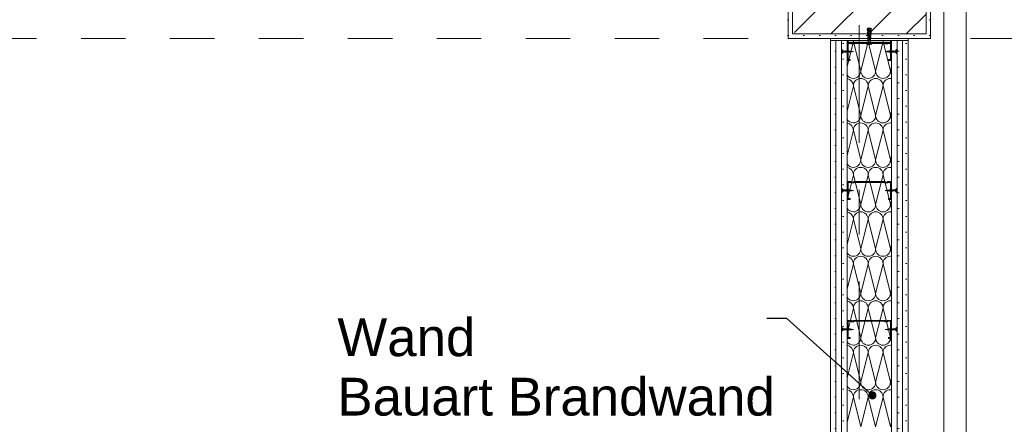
# Model space of a CAD drawing. Header units: metres. Extents: x -3.6 to 84.5, y -11 to 16.8.
# Tile 545 of 656: x 49 to 51.3, y 7.2 to 8.1. Entities that reach past the tile are written whole.
import ezdxf

# ---------------------------------------------------------------- set-up
doc = ezdxf.new("R2010")
doc.units = ezdxf.units.M
doc.header["$MEASUREMENT"] = 0
for name, pattern in [('Strichlinie doppelt', [0.546806, 0.264583, -0.105833, 0.070556, -0.105833]), ('Untersicht', [0.1, 0.075, -0.025]), ('Wipeout_Contour', [1, 0, -1])]:
    doc.linetypes.add(name, pattern=pattern)
for name, color, linetype in [('152 - Bemaßung_ Beschriftung.Ausbau', 7, 'Continuous'), ('301 - Elemente.Linie', 7, 'Continuous'), ('302 - Elemente.Schraffur', 7, 'Continuous'), ('451 - Universal.Achsen Raster', 7, 'Continuous'), ('605 - Struktur.Wand Innen', 7, 'Continuous'), ('607 - Struktur.Stütze', 7, 'Continuous'), ('608 - Struktur.Träger', 7, 'Continuous'), ('650 - Abdeckung.Fußboden Aufbau', 7, 'Continuous')]:
    doc.layers.add(name, color=color, linetype=linetype)
doc.styles.add('ERSTELLTER_STIL_2', font='txt')
doc.dimstyles.new('ERSTELLTER_STIL__1', dxfattribs={"dimtxt": 0.1, "dimasz": 0.0532, "dimexe": 0.18, "dimexo": 0.0625, "dimgap": 0, "dimtad": 1, "dimzin": 0, "dimdsep": 46, "dimtxsty": 'ERSTELLTER_STIL_2', "dimblk": 'ARROWHEAD_2', "dimblk1": 'ARROWHEAD_2', "dimblk2": 'ARROWHEAD_2', "dimcen": 0.09, "dimse1": 1, "dimse2": 1, "dimclrd": 7, "dimclre": 7, "dimclrt": 7, "dimazin": 0, "dimtfac": 1, "dimtdec": 4, "dimtmove": 0, "dimatfit": 3, "dimfxl": 1, "dimtolj": 1, "dimtzin": 0, "dimarcsym": 0})
doc.dimstyles.new('ERSTELLTER_STIL__3', dxfattribs={"dimtxt": 0.1, "dimasz": 0.0532, "dimexe": 0.18, "dimexo": 0.0625, "dimgap": 0, "dimtad": 1, "dimtih": 1, "dimtoh": 1, "dimzin": 0, "dimdsep": 46, "dimtxsty": 'ERSTELLTER_STIL_2', "dimblk": 'ARROWHEAD_2', "dimblk1": 'ARROWHEAD_2', "dimblk2": 'ARROWHEAD_2', "dimcen": 0.09, "dimse1": 1, "dimse2": 1, "dimclrd": 7, "dimclre": 7, "dimclrt": 7, "dimazin": 0, "dimtfac": 1, "dimtdec": 4, "dimtmove": 0, "dimatfit": 3, "dimfxl": 1, "dimtolj": 1, "dimtzin": 0, "dimarcsym": 0})
doc.dimstyles.new('ERSTELLTER_STIL__7', dxfattribs={"dimtxt": 0.18, "dimasz": 0.03648, "dimexe": 0.18, "dimexo": 0.0625, "dimgap": 0, "dimtad": 0, "dimtih": 1, "dimtoh": 1, "dimdec": 4, "dimzin": 0, "dimdsep": 46, "dimcen": 0.09, "dimadec": 0, "dimazin": 0, "dimtfac": 1, "dimtdec": 4, "dimtmove": 0, "dimatfit": 3, "dimldrblk": 'ARROWHEAD_11', "dimfxl": 1, "dimtolj": 1, "dimtzin": 0, "dimarcsym": 0})
pattern_1 = [(45, (0, 0), (-0.01767767, 0.01767767), [0, -0.025])]

# ---------------------------------------------------------------- blocks, each defined once
blk = doc.blocks.new('*X19')
at = {"layer": '605 - Struktur.Wand Innen', "color": 7, "linetype": 'Continuous', "lineweight": 5}
for p, q in [((50.9025, 8.0266), (50.9167, 8.0833)), ((50.9333, 8.0167), (50.9167, 8.0833)), ((50.9333, 8.0167), (50.95, 8.0833)), ((50.9667, 8.0167), (50.95, 8.0833)), ((50.9667, 8.0167), (50.9833, 8.0833)), ((51, 8.0167), (50.9833, 8.0833)), ((51, 8.0167), (51.0025, 8.0266)), ((50.9025, 7.9266), (50.9167, 7.9833)), ((50.9333, 7.9167), (50.9167, 7.9833)), ((50.9333, 7.9167), (50.95, 7.9833)), ((50.9667, 7.9167), (50.95, 7.9833)), ((50.9667, 7.9167), (50.9833, 7.9833)), ((51, 7.9167), (50.9833, 7.9833)), ((51, 7.9167), (51.0025, 7.9266)), ((50.9025, 7.8266), (50.9167, 7.8833)), ((50.9333, 7.8167), (50.9167, 7.8833)), ((50.9333, 7.8167), (50.95, 7.8833)), ((50.9667, 7.8167), (50.95, 7.8833)), ((50.9667, 7.8167), (50.9833, 7.8833)), ((51, 7.8167), (50.9833, 7.8833)), ((51, 7.8167), (51.0025, 7.8266)), ((50.9025, 7.7266), (50.9167, 7.7833)), ((50.9333, 7.7167), (50.9167, 7.7833)), ((50.9333, 7.7167), (50.95, 7.7833)), ((50.9667, 7.7167), (50.95, 7.7833)), ((50.9667, 7.7167), (50.9833, 7.7833)), ((51, 7.7167), (50.9833, 7.7833)), ((51, 7.7167), (51.0025, 7.7266)), ((50.9025, 7.6266), (50.9167, 7.6833)), ((50.9333, 7.6167), (50.9167, 7.6833)), ((50.9333, 7.6167), (50.95, 7.6833)), ((50.9667, 7.6167), (50.95, 7.6833)), ((50.9667, 7.6167), (50.9833, 7.6833)), ((51, 7.6167), (50.9833, 7.6833)), ((51, 7.6167), (51.0025, 7.6266)), ((50.9025, 7.5266), (50.9167, 7.5833)), ((50.9333, 7.5167), (50.9167, 7.5833)), ((50.9333, 7.5167), (50.95, 7.5833)), ((50.9667, 7.5167), (50.95, 7.5833)), ((50.9667, 7.5167), (50.9833, 7.5833)), ((51, 7.5167), (50.9833, 7.5833)), ((51, 7.5167), (51.0025, 7.5266)), ((50.9025, 7.4266), (50.9167, 7.4833)), ((50.9333, 7.4167), (50.9167, 7.4833)), ((50.9333, 7.4167), (50.95, 7.4833)), ((50.9667, 7.4167), (50.95, 7.4833)), ((50.9667, 7.4167), (50.9833, 7.4833)), ((51, 7.4167), (50.9833, 7.4833)), ((51, 7.4167), (51.0025, 7.4266)), ((50.9025, 7.3266), (50.9167, 7.3833)), ((50.9333, 7.3167), (50.9167, 7.3833)), ((50.9333, 7.3167), (50.95, 7.3833)), ((50.9667, 7.3167), (50.95, 7.3833)), ((50.9667, 7.3167), (50.9833, 7.3833)), ((51, 7.3167), (50.9833, 7.3833)), ((51, 7.3167), (51.0025, 7.3266)), ((50.9025, 7.2266), (50.9167, 7.2833)), ((50.9333, 7.2167), (50.9167, 7.2833)), ((50.9333, 7.2167), (50.95, 7.2833)), ((50.9667, 7.2167), (50.95, 7.2833)), ((50.9667, 7.2167), (50.9833, 7.2833)), ((51, 7.2167), (50.9833, 7.2833)), ((51, 7.2167), (51.0025, 7.2266))]:
    blk.add_line(p, q, dxfattribs=at)
for centre, start, end in [((50.9, 8.0833), 0, 7.4702), ((50.9333, 8.0833), 172.5298, 180), ((50.9333, 8.0833), 0, 7.4702), ((50.9667, 8.0833), 172.5298, 180), ((50.9667, 8.0833), 0, 7.4702), ((51, 8.0833), 172.5298, 180), ((50.9167, 8.0167), 270, 0), ((50.95, 8.0167), 180, 270), ((50.95, 8.0167), 270, 0), ((50.9833, 8.0167), 180, 270), ((50.9833, 8.0167), 270, 0), ((51.0167, 8.0167), 180, 211.7164), ((50.9167, 8.0167), 211.7164, 270), ((50.9, 7.9833), 0, 81.4113), ((50.9333, 7.9833), 90, 180), ((50.9333, 7.9833), 0, 90), ((50.9667, 7.9833), 90, 180), ((50.9667, 7.9833), 0, 90), ((51, 7.9833), 90, 180), ((51, 7.9833), 81.4113, 90), ((50.9167, 7.9167), 211.7164, 270), ((50.9167, 7.9167), 270, 0), ((50.95, 7.9167), 180, 270), ((50.95, 7.9167), 270, 0), ((50.9833, 7.9167), 180, 270), ((50.9833, 7.9167), 270, 0), ((51.0167, 7.9167), 180, 211.7164), ((50.9, 7.8833), 0, 81.4113), ((50.9333, 7.8833), 90, 180), ((50.9333, 7.8833), 0, 90), ((50.9667, 7.8833), 90, 180), ((50.9667, 7.8833), 0, 90), ((51, 7.8833), 90, 180), ((51, 7.8833), 81.4113, 90), ((50.9167, 7.8167), 270, 0), ((50.95, 7.8167), 180, 270), ((50.95, 7.8167), 270, 0), ((50.9833, 7.8167), 180, 270), ((50.9833, 7.8167), 270, 0), ((51.0167, 7.8167), 180, 211.7164), ((50.9167, 7.8167), 211.7164, 270), ((50.9, 7.7833), 0, 81.4113), ((50.9333, 7.7833), 90, 180), ((50.9333, 7.7833), 0, 90), ((50.9667, 7.7833), 90, 180), ((50.9667, 7.7833), 0, 90), ((51, 7.7833), 90, 180), ((51, 7.7833), 81.4113, 90), ((50.9167, 7.7167), 211.7164, 270), ((50.9167, 7.7167), 270, 0), ((50.95, 7.7167), 180, 270), ((50.95, 7.7167), 270, 0), ((50.9833, 7.7167), 180, 270), ((50.9833, 7.7167), 270, 0), ((51.0167, 7.7167), 180, 211.7164), ((50.9, 7.6833), 0, 81.4113), ((50.9333, 7.6833), 90, 180), ((50.9333, 7.6833), 0, 90), ((50.9667, 7.6833), 90, 180), ((50.9667, 7.6833), 0, 90), ((51, 7.6833), 90, 180), ((51, 7.6833), 81.4113, 90), ((50.9167, 7.6167), 270, 0), ((50.95, 7.6167), 180, 270), ((50.95, 7.6167), 270, 0), ((50.9833, 7.6167), 180, 270), ((50.9833, 7.6167), 270, 0), ((51.0167, 7.6167), 180, 211.7164), ((50.9167, 7.6167), 211.7164, 270), ((50.9, 7.5833), 0, 81.4113), ((50.9333, 7.5833), 90, 180), ((50.9333, 7.5833), 0, 90), ((50.9667, 7.5833), 90, 180), ((50.9667, 7.5833), 0, 90), ((51, 7.5833), 90, 180), ((51, 7.5833), 81.4113, 90), ((50.9167, 7.5167), 211.7164, 270), ((50.9167, 7.5167), 270, 0), ((50.95, 7.5167), 180, 270), ((50.95, 7.5167), 270, 0), ((50.9833, 7.5167), 180, 270), ((50.9833, 7.5167), 270, 0), ((51.0167, 7.5167), 180, 211.7164), ((50.9, 7.4833), 0, 81.4113), ((50.9333, 7.4833), 90, 180), ((50.9333, 7.4833), 0, 90), ((50.9667, 7.4833), 90, 180), ((50.9667, 7.4833), 0, 90), ((51, 7.4833), 90, 180), ((51, 7.4833), 81.4113, 90), ((50.9167, 7.4167), 211.7164, 270), ((50.9, 7.3833), 0, 81.4113), ((50.9167, 7.4167), 270, 0), ((50.9333, 7.3833), 90, 180), ((50.95, 7.4167), 180, 270), ((50.9333, 7.3833), 0, 90), ((50.95, 7.4167), 270, 0), ((50.9667, 7.3833), 90, 180), ((50.9833, 7.4167), 180, 270), ((50.9667, 7.3833), 0, 90), ((50.9833, 7.4167), 270, 0), ((51, 7.3833), 90, 180), ((51.0167, 7.4167), 180, 211.7164), ((51, 7.3833), 81.4113, 90), ((50.9167, 7.3167), 211.7164, 270), ((50.9167, 7.3167), 270, 0), ((50.95, 7.3167), 180, 270), ((50.95, 7.3167), 270, 0), ((50.9833, 7.3167), 180, 270), ((50.9833, 7.3167), 270, 0), ((51.0167, 7.3167), 180, 211.7164), ((50.9, 7.2833), 0, 81.4113), ((50.9333, 7.2833), 90, 180), ((50.9333, 7.2833), 0, 90), ((50.9667, 7.2833), 90, 180), ((50.9667, 7.2833), 0, 90), ((51, 7.2833), 90, 180), ((51, 7.2833), 81.4113, 90)]:
    blk.add_arc(centre, 0.0167, start, end, dxfattribs=at)
blk = doc.blocks.new('ARROWHEAD_11')
at = {"color": 0, "linetype": 'Continuous', "lineweight": 0}
blk.add_line((0, 0), (-1, 0), dxfattribs=at)
at = {"color": 0, "linetype": 'Continuous', "lineweight": 0, "const_width": 0.25, "flags": 128}
blk.add_lwpolyline([(-0.125, 0, 1), (0.125, 0, 1)], format="xyb", close=True, dxfattribs=at)
blk = doc.blocks.new('*D305')
at = {"layer": '152 - Bemaßung_ Beschriftung.Ausbau', "color": 7, "linetype": 'Continuous', "lineweight": 5}
for p, q in [((63.4, 13.7152), (63.47, 13.6748)), ((63.435, 7.935), (63.435, 13.695))]:
    blk.add_line(p, q, dxfattribs=at)
blk = doc.blocks.new('ARROWHEAD_2')
at = {"color": 0, "linetype": 'Continuous', "lineweight": 0}
for p, q in [((-0.378, -0.655), (0.378, 0.655)), ((0, 0), (-1, 0))]:
    blk.add_line(p, q, dxfattribs=at)
blk = doc.blocks.new('*D306')
at = {"layer": '152 - Bemaßung_ Beschriftung.Ausbau', "color": 7, "linetype": 'Continuous', "lineweight": 5}
for p, q in [((63.47, 13.8248), (63.4, 13.8652)), ((63.435, 13.845), (63.435, 13.8792)), ((63.4875, 13.845), (63.3825, 13.845)), ((63.435, 13.695), (63.435, 13.845)), ((63.4, 13.7152), (63.47, 13.6748)), ((63.4875, 13.695), (63.3825, 13.695)), ((63.435, 7.935), (63.435, 13.695))]:
    blk.add_line(p, q, dxfattribs=at)
blk = doc.blocks.new('*D597')
at = {"layer": '152 - Bemaßung_ Beschriftung.Ausbau', "color": 7, "linetype": 'Continuous', "lineweight": 5}
for p, q in [((48.99, 6.9804), (48.99, 7.0854)), ((50.865, 6.9804), (50.865, 7.0854)), ((49.0102, 7.0679), (48.9698, 6.9979)), ((50.8448, 6.9979), (50.8852, 7.0679)), ((48.99, 7.0329), (50.865, 7.0329)), ((50.865, 7.0329), (50.8992, 7.0329))]:
    blk.add_line(p, q, dxfattribs=at)
at = {"layer": '152 - Bemaßung_ Beschriftung.Ausbau', "color": 7, "lineweight": 5, "char_height": 0.1, "attachment_point": 7, "style": 'ERSTELLTER_STIL_2'}
for s, insert in [('\\A1;{\\pql;\\fArial|b0|i0|c0|p38;1,87\\fArial|b0|i0|c0|p38;\\A1{\\H.66x;\\S5^  ;}}', (49.7694, 7.0335)), ('\\A1;{\\pql;\\fArial|b0|i0|c0|p38;2,21}', (49.7945, 6.9129))]:
    blk.add_mtext(s, dxfattribs=dict(at, insert=insert))

msp = doc.modelspace()

# ---------------------------------------------------------------- texts
at = {"layer": '152 - Bemaßung_ Beschriftung.Ausbau', "color": 7, "linetype": 'Continuous', "lineweight": 9, "insert": (49.7564, 7.4604), "char_height": 0.085, "attachment_point": 1, "line_spacing_factor": 0.942728, "style": 'ERSTELLTER_STIL_2'}
msp.add_mtext('\\A1;{\\pql;\\fArial|b0|i0|c0|p38;Wand\\P\\pql;\\fArial|b0|i0|c0|p38;Bauart Brandwand}', dxfattribs=at)

# ---------------------------------------------------------------- wipeouts: each hides what was drawn before it
at = {"color": 254, "linetype": 'Wipeout_Contour', "lineweight": 0, "ltscale": 412.985686}
msp.add_wipeout([(50.785, 5.8275), (50.785, 5.505), (51.17, 5.505), (51.17, 13.445), (51.12, 13.445), (51.12, 5.555), (50.835, 5.555), (50.835, 5.8275)], dxfattribs=at).dxf.layer = '302 - Elemente.Schraffur'

# ---------------------------------------------------------------- next in the draw order: hatches: boundary and pattern name
at = {"layer": '607 - Struktur.Stütze', "linetype": 'Continuous', "lineweight": 0, "true_color": 0x000000}
h = msp.add_hatch(dxfattribs=at)
h.set_pattern_fill('Gips_0001', color=18, style=0, pattern_type=2)
h.set_pattern_definition(pattern_1)
h.paths.add_polyline_path([(50.77, 8.09), (51.09, 8.09), (51.09, 8.51), (50.99, 8.51), (50.99, 8.5), (51.08, 8.5), (51.08, 8.1), (50.78, 8.1), (50.78, 8.5), (50.84, 8.5), (50.84, 8.51), (50.77, 8.51)])
h = msp.add_hatch(dxfattribs=at)
h.set_pattern_fill('Beton__Stahlbeton_0001', color=18, style=0, pattern_type=2)
h.set_pattern_definition([(45, (0, 0), (-0.0848528, 0.0848528), []), (45, (-0.04243, 0.04243), (-0.0848528, 0.0848528), [0.09, -0.03])])
h.paths.add_polyline_path([(50.78, 8.1), (51.08, 8.1), (51.08, 8.5), (50.78, 8.5)])

# ---------------------------------------------------------------- next in the draw order: linework, layer by layer
at = {"layer": '301 - Elemente.Linie', "color": 7, "linetype": 'Continuous', "lineweight": 9}
for p, q in [((50.9543, 8.1076), (50.9506, 8.1089)), ((50.9543, 8.1058), (50.9506, 8.1071)), ((50.9543, 8.1039), (50.9506, 8.1052)), ((50.9543, 8.1021), (50.9506, 8.1034)), ((50.9542, 8.1002), (50.9507, 8.1015)), ((50.9541, 8.0984), (50.9508, 8.0996)), ((50.954, 8.0966), (50.9509, 8.0977))]:
    msp.add_line(p, q, dxfattribs=at)
at = {"layer": '302 - Elemente.Schraffur', "color": 7, "linetype": 'Continuous', "lineweight": 18}
msp.add_lwpolyline([(50.785, 5.8275), (50.835, 5.8275), (50.835, 5.555), (51.12, 5.555), (51.12, 13.445), (51.17, 13.445), (51.17, 5.505), (50.785, 5.505)], close=True, dxfattribs=at)
at = {"layer": '607 - Struktur.Stütze', "color": 7, "linetype": 'Continuous', "lineweight": 5, "flags": 128}
msp.add_lwpolyline([(50.84, 8.51), (50.77, 8.51), (50.77, 8.09), (51.09, 8.09), (51.09, 8.51), (50.99, 8.51)], dxfattribs=at)
at = {"layer": '607 - Struktur.Stütze', "color": 7, "linetype": 'Continuous', "lineweight": 13, "flags": 128}
msp.add_lwpolyline([(50.78, 8.1), (51.08, 8.1), (51.08, 8.5), (50.78, 8.5)], close=True, dxfattribs=at)
at = {"layer": '650 - Abdeckung.Fußboden Aufbau', "color": 7, "linetype": 'Continuous', "lineweight": 13, "flags": 128}
for points in [[(54.37, 13.445), (51.09, 13.445), (51.09, 12.99), (50.99, 12.99), (50.99, 8.51), (51.09, 8.51), (51.09, 8.09), (51.04, 8.09), (51.04, 5.5675), (50.865, 5.5675), (50.865, 5.925)], [(54.37, 13.445), (51.09, 13.445), (51.09, 12.99), (50.99, 12.99), (50.99, 8.51), (51.09, 8.51), (51.09, 8.09), (51.04, 8.09), (51.04, 5.5675), (50.865, 5.5675), (50.865, 5.925)], [(54.37, 13.445), (51.09, 13.445), (51.09, 12.99), (50.99, 12.99), (50.99, 8.51), (51.09, 8.51), (51.09, 8.09), (51.04, 8.09), (51.04, 5.5675), (50.865, 5.5675), (50.865, 5.925)], [(50.865, 5.925), (50.865, 8.09), (50.77, 8.09), (50.77, 8.51), (50.83, 8.51), (50.83, 8.585), (49.03, 8.585), (49.03, 8.725), (47.41, 8.725), (47.41, 8.51), (47.49, 8.51), (47.49, 8.09), (47.17, 8.09), (47.17, 8.105), (45.97, 8.105), (45.97, 8.24)]]:
    msp.add_lwpolyline(points, dxfattribs=at)

# ---------------------------------------------------------------- next in the draw order: wipeouts: each hides what was drawn before it
at = {"color": 254, "linetype": 'Wipeout_Contour', "lineweight": 0, "ltscale": 205.381078}
msp.add_wipeout([(50.865, 8.0855), (50.865, 5.605), (50.8775, 5.605), (50.8775, 8.0855)], dxfattribs=at).dxf.layer = '605 - Struktur.Wand Innen'

# ---------------------------------------------------------------- next in the draw order: hatches: boundary and pattern name
at = {"layer": '605 - Struktur.Wand Innen', "linetype": 'Continuous', "lineweight": 5}
h = msp.add_hatch(dxfattribs=at)
h.set_pattern_fill('Gips_0001', style=0, pattern_type=2)
h.set_pattern_definition(pattern_1)
h.paths.add_polyline_path([(50.865, 8.0855), (50.865, 5.605), (50.8775, 5.605), (50.8775, 8.0855)])

# ---------------------------------------------------------------- next in the draw order: linework, layer by layer
at = {"layer": '605 - Struktur.Wand Innen', "color": 7, "linetype": 'Continuous', "lineweight": 13}
msp.add_lwpolyline([(50.865, 8.0855), (50.865, 5.605)], dxfattribs=at)

# ---------------------------------------------------------------- next in the draw order: wipeouts: each hides what was drawn before it
at = {"color": 254, "linetype": 'Wipeout_Contour', "lineweight": 0, "ltscale": 205.430619}
msp.add_wipeout([(50.8775, 8.0855), (50.8775, 5.605), (50.89, 5.605), (50.89, 8.0855)], dxfattribs=at).dxf.layer = '605 - Struktur.Wand Innen'

# ---------------------------------------------------------------- next in the draw order: hatches: boundary and pattern name
at = {"layer": '605 - Struktur.Wand Innen', "linetype": 'Continuous', "lineweight": 5}
h = msp.add_hatch(dxfattribs=at)
h.set_pattern_fill('Gips_0001', style=0, pattern_type=2)
h.set_pattern_definition(pattern_1)
h.paths.add_polyline_path([(50.8775, 8.0855), (50.8775, 5.605), (50.89, 5.605), (50.89, 8.0855)])

# ---------------------------------------------------------------- next in the draw order: linework, layer by layer
at = {"layer": '605 - Struktur.Wand Innen', "color": 7, "linetype": 'Continuous', "lineweight": 9}
msp.add_line((50.8775, 8.0855), (50.8775, 5.605), dxfattribs=at)

# ---------------------------------------------------------------- next in the draw order: wipeouts: each hides what was drawn before it
at = {"color": 254, "linetype": 'Wipeout_Contour', "lineweight": 0, "ltscale": 205.48016}
msp.add_wipeout([(50.89, 8.0855), (50.89, 5.605), (50.9025, 5.605), (50.9025, 8.0855)], dxfattribs=at).dxf.layer = '605 - Struktur.Wand Innen'

# ---------------------------------------------------------------- next in the draw order: hatches: boundary and pattern name
at = {"layer": '605 - Struktur.Wand Innen', "linetype": 'Continuous', "lineweight": 5}
h = msp.add_hatch(dxfattribs=at)
h.set_pattern_fill('Gips_0001', style=0, pattern_type=2)
h.set_pattern_definition(pattern_1)
h.paths.add_polyline_path([(50.89, 8.0855), (50.89, 5.605), (50.9025, 5.605), (50.9025, 8.0855)])

# ---------------------------------------------------------------- next in the draw order: linework, layer by layer
at = {"layer": '301 - Elemente.Linie', "color": 7, "linetype": 'Continuous', "lineweight": 9}
for p, q in [((50.891, 8.0563), (50.891, 8.0648)), ((50.891, 7.7438), (50.891, 7.7523)), ((50.891, 7.4313), (50.891, 7.4398))]:
    msp.add_line(p, q, dxfattribs=at)
at = {"layer": '605 - Struktur.Wand Innen', "color": 7, "linetype": 'Continuous', "lineweight": 9}
msp.add_line((50.89, 8.0855), (50.89, 5.605), dxfattribs=at)

# ---------------------------------------------------------------- next in the draw order: wipeouts: each hides what was drawn before it
at = {"color": 254, "linetype": 'Wipeout_Contour', "lineweight": 0, "ltscale": 205.702874}
msp.add_wipeout([(50.9025, 8.0855), (50.9025, 5.605), (51.0025, 5.605), (51.0025, 8.0855)], dxfattribs=at).dxf.layer = '605 - Struktur.Wand Innen'

# ---------------------------------------------------------------- next in the draw order: hatches: boundary and pattern name
at = {"layer": '301 - Elemente.Linie', "linetype": 'Continuous', "lineweight": 5}
for points in [[(50.9497, 8.0793, -0.339909), (50.9465, 8.0768), (50.9487, 8.0768, 0.133333), (50.9562, 8.0768), (50.9585, 8.0768, -0.339907), (50.9552, 8.0793), (50.9555, 8.0877), (50.9547, 8.0903), (50.9557, 8.0902), (50.9559, 8.0932), (50.9551, 8.0958), (50.9561, 8.0957), (50.9563, 8.0987), (50.9555, 8.1013), (50.9565, 8.1012), (50.9567, 8.1042), (50.9558, 8.1068), (50.9568, 8.1067), (50.957, 8.1092), (50.9565, 8.1127), (50.9551, 8.1128), (50.9531, 8.0838), (50.9519, 8.0838), (50.9499, 8.1128), (50.9485, 8.1127), (50.948, 8.1092), (50.9481, 8.1067), (50.9491, 8.1068), (50.9483, 8.1042), (50.9485, 8.1012), (50.9495, 8.1013), (50.9487, 8.0987), (50.9489, 8.0957), (50.9499, 8.0958), (50.9491, 8.0932), (50.9493, 8.0902), (50.9503, 8.0903), (50.9495, 8.0877)], [(50.9531, 8.0838), (50.9541, 8.0988), (50.9541, 8.1088), (50.9525, 8.1143), (50.9508, 8.1088), (50.9508, 8.0988), (50.9519, 8.0838)]]:
    msp.add_hatch(color=255, dxfattribs=at).paths.add_polyline_path(points)
at = {"layer": '301 - Elemente.Linie', "linetype": 'Continuous', "lineweight": 0, "true_color": 0xbfbfbf}
for points in [[(50.89, 8.0648), (50.89, 8.0563), (50.891, 8.0563, -0.304191), (50.8955, 8.0594), (50.9081, 8.0594), (50.9172, 8.0605), (50.9081, 8.0616), (50.8955, 8.0616, -0.304192), (50.891, 8.0648)], [(50.89, 7.7523), (50.89, 7.7438), (50.891, 7.7438, -0.304191), (50.8955, 7.7469), (50.9081, 7.7469), (50.9172, 7.748), (50.9081, 7.7491), (50.8955, 7.7491, -0.304192), (50.891, 7.7523)], [(50.89, 7.4398), (50.89, 7.4313), (50.891, 7.4313, -0.304191), (50.8955, 7.4344), (50.9081, 7.4344), (50.9172, 7.4355), (50.9081, 7.4366), (50.8955, 7.4366, -0.304192), (50.891, 7.4398)]]:
    msp.add_hatch(color=9, dxfattribs=at).paths.add_polyline_path(points)

# ---------------------------------------------------------------- next in the draw order: linework, layer by layer
at = {"layer": '301 - Elemente.Linie', "color": 7, "linetype": 'Continuous', "lineweight": 9}
for p, q in [((50.9539, 8.0948), (50.9511, 8.0958)), ((50.9537, 8.093), (50.9512, 8.0939)), ((50.9536, 8.0912), (50.9513, 8.092)), ((50.9535, 8.0894), (50.9515, 8.0901)), ((50.9, 8.0585), (50.899, 8.0625)), ((50.9026, 8.0585), (50.9016, 8.0625)), ((50.9052, 8.0585), (50.9042, 8.0625)), ((50.9078, 8.0585), (50.9068, 8.0625)), ((50.9102, 8.0589), (50.9094, 8.0623)), ((50.9124, 8.0592), (50.9119, 8.0618)), ((50.9146, 8.0596), (50.9144, 8.0613)), ((50.9562, 8.0768), (50.9487, 8.0768)), ((50.9497, 8.0793), (50.9552, 8.0793)), ((50.9903, 8.0596), (50.9906, 8.0613)), ((50.9, 7.746), (50.899, 7.75)), ((50.9026, 7.746), (50.9016, 7.75)), ((50.9052, 7.746), (50.9042, 7.75)), ((50.9078, 7.746), (50.9068, 7.75)), ((50.9102, 7.7464), (50.9094, 7.7498)), ((50.9124, 7.7467), (50.9119, 7.7493)), ((50.9146, 7.7471), (50.9144, 7.7488)), ((50.9903, 7.7471), (50.9906, 7.7488)), ((50.9, 7.4335), (50.899, 7.4375)), ((50.9026, 7.4335), (50.9016, 7.4375)), ((50.9052, 7.4335), (50.9042, 7.4375)), ((50.9078, 7.4335), (50.9068, 7.4375)), ((50.9102, 7.4339), (50.9094, 7.4373)), ((50.9124, 7.4342), (50.9119, 7.4368)), ((50.9146, 7.4346), (50.9144, 7.4363)), ((50.9903, 7.4346), (50.9906, 7.4363))]:
    msp.add_line(p, q, dxfattribs=at)
for points in [[(50.9552, 8.0793, 0.339907), (50.9585, 8.0768), (50.9562, 8.0768, -0.133333), (50.9487, 8.0768), (50.9465, 8.0768, 0.339909), (50.9497, 8.0793), (50.9495, 8.0877), (50.9503, 8.0903), (50.9493, 8.0902), (50.9491, 8.0932), (50.9499, 8.0958), (50.9489, 8.0957), (50.9487, 8.0987), (50.9495, 8.1013), (50.9485, 8.1012), (50.9483, 8.1042), (50.9491, 8.1068), (50.9481, 8.1067), (50.948, 8.1092), (50.9485, 8.1127), (50.9499, 8.1128), (50.9519, 8.0838), (50.9531, 8.0838), (50.9551, 8.1128), (50.9565, 8.1127), (50.957, 8.1092), (50.9568, 8.1067), (50.9558, 8.1068), (50.9567, 8.1042), (50.9565, 8.1012), (50.9555, 8.1013), (50.9563, 8.0987), (50.9561, 8.0957), (50.9551, 8.0958), (50.9559, 8.0932), (50.9557, 8.0902), (50.9547, 8.0903), (50.9555, 8.0877)], [(50.9081, 8.0616), (50.8955, 8.0616, -0.304192), (50.891, 8.0648), (50.89, 8.0648), (50.89, 8.0563), (50.891, 8.0563, -0.304191), (50.8955, 8.0594), (50.9081, 8.0594), (50.9172, 8.0605)], [(50.9081, 7.7491), (50.8955, 7.7491, -0.304192), (50.891, 7.7523), (50.89, 7.7523), (50.89, 7.7438), (50.891, 7.7438, -0.304191), (50.8955, 7.7469), (50.9081, 7.7469), (50.9172, 7.748)], [(50.9081, 7.4366), (50.8955, 7.4366, -0.304192), (50.891, 7.4398), (50.89, 7.4398), (50.89, 7.4313), (50.891, 7.4313, -0.304191), (50.8955, 7.4344), (50.9081, 7.4344), (50.9172, 7.4355)]]:
    msp.add_lwpolyline(points, format="xyb", close=True, dxfattribs=at)
msp.add_lwpolyline([(50.9531, 8.0838), (50.9519, 8.0838), (50.9508, 8.0988), (50.9508, 8.1088), (50.9525, 8.1143), (50.9541, 8.1088), (50.9541, 8.0988)], close=True, dxfattribs=at)
at = {"layer": '451 - Universal.Achsen Raster', "color": 160, "linetype": 'Strichlinie doppelt', "lineweight": 9, "true_color": 0x3232ff}
msp.add_line((50.93, -10.585), (50.93, 16.355), dxfattribs=at)
at = {"layer": '605 - Struktur.Wand Innen', "color": 7, "linetype": 'Continuous', "lineweight": 13}
msp.add_line((50.9025, 8.0855), (50.9025, 5.605), dxfattribs=at)

# ---------------------------------------------------------------- next in the draw order: block references
at = {"layer": '605 - Struktur.Wand Innen', "color": 7, "linetype": 'Continuous', "lineweight": 5}
msp.add_blockref('*X19', (0, 0), dxfattribs=at)

# ---------------------------------------------------------------- next in the draw order: dimensions: what is measured, and where the dimension line sits
at = {"layer": '152 - Bemaßung_ Beschriftung.Ausbau', "color": 7, "linetype": 'Continuous', "lineweight": 5}
dim = msp.add_linear_dim(base=(50.8649883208, 7.0328843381), p1=(48.9899883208, 5.75999997), p2=(50.8649883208, 5.75999997), dimstyle='ERSTELLTER_STIL__3', dxfattribs=at)
dim.commit()
dim.dimension.update_dxf_attribs({"geometry": '*D597', "text_midpoint": (50.0343588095, 7.1028843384), "dimtype": 160})

# ---------------------------------------------------------------- next in the draw order: leaders
at = {"layer": '152 - Bemaßung_ Beschriftung.Ausbau', "color": 7, "linetype": 'Continuous', "lineweight": 9, "annotation_type": 0, "has_hookline": 1, "hookline_direction": 1, "text_width": 0.9653}
msp.add_leader([(50.9595, 7.2872), (50.767, 7.4604), (50.7218, 7.4604)], dimstyle='ERSTELLTER_STIL__7', dxfattribs=at)

# ---------------------------------------------------------------- next in the draw order: wipeouts: each hides what was drawn before it
at = {"color": 254, "linetype": 'Wipeout_Contour', "lineweight": 0, "ltscale": 205.926036}
msp.add_wipeout([(51.0025, 8.0855), (51.0025, 5.605), (51.015, 5.605), (51.015, 8.0855)], dxfattribs=at).dxf.layer = '605 - Struktur.Wand Innen'

# ---------------------------------------------------------------- next in the draw order: hatches: boundary and pattern name
at = {"layer": '301 - Elemente.Linie', "linetype": 'Continuous', "lineweight": 0, "true_color": 0x000000}
for points in [[(50.9051, 8.0805), (50.9999, 8.0805), (50.9999, 8.0855), (50.9051, 8.0855)], [(50.9959, 8.0423), (50.9959, 8.0405), (50.9999, 8.0405, 0.414214), (51.0019, 8.0425), (51.0019, 8.0586, 0.267949), (51.0009, 8.0603, -0.57735), (51.0009, 8.0607, 0.267949), (51.0019, 8.0624), (51.0019, 8.0785, 0.414214), (50.9999, 8.0805), (50.9944, 8.0805, 0.250492), (50.9927, 8.0796, -0.250492), (50.9925, 8.0795), (50.9883, 8.0795, -0.250492), (50.9881, 8.0796, 0.250492), (50.9864, 8.0805), (50.9186, 8.0805, 0.250492), (50.9169, 8.0796, -0.250492), (50.9167, 8.0795), (50.9125, 8.0795, -0.250492), (50.9123, 8.0796, 0.250492), (50.9106, 8.0805), (50.9051, 8.0805, 0.414214), (50.9031, 8.0785), (50.9031, 8.0624, 0.267949), (50.9041, 8.0607, -0.57735), (50.9041, 8.0603, 0.267949), (50.9031, 8.0586), (50.9031, 8.0425, 0.414214), (50.9051, 8.0405), (50.9091, 8.0405), (50.9091, 8.0423), (50.9051, 8.0423, -0.414214), (50.9048, 8.0425), (50.9048, 8.0586, -0.267949), (50.905, 8.0588, 0.57735), (50.905, 8.0622, -0.267949), (50.9048, 8.0624), (50.9048, 8.0785, -0.414214), (50.9051, 8.0788), (50.9106, 8.0788, -0.250492), (50.9108, 8.0786, 0.250492), (50.9125, 8.0778), (50.9167, 8.0778, 0.250492), (50.9184, 8.0786, -0.250492), (50.9186, 8.0788), (50.9864, 8.0788, -0.250492), (50.9866, 8.0786, 0.250492), (50.9883, 8.0778), (50.9925, 8.0778, 0.250492), (50.9942, 8.0786, -0.250492), (50.9944, 8.0788), (50.9999, 8.0788, -0.414214), (51.0001, 8.0785), (51.0001, 8.0624, -0.267949), (51, 8.0622, 0.57735), (51, 8.0588, -0.267949), (51.0001, 8.0586), (51.0001, 8.0425, -0.414214), (50.9999, 8.0423)], [(50.9959, 7.7298), (50.9959, 7.728), (50.9999, 7.728, 0.414214), (51.0019, 7.73), (51.0019, 7.7461, 0.267949), (51.0009, 7.7478, -0.57735), (51.0009, 7.7482, 0.267949), (51.0019, 7.7499), (51.0019, 7.766, 0.414214), (50.9999, 7.768), (50.9944, 7.768, 0.250492), (50.9927, 7.7671, -0.250492), (50.9925, 7.767), (50.9883, 7.767, -0.250492), (50.9881, 7.7671, 0.250492), (50.9864, 7.768), (50.9186, 7.768, 0.250492), (50.9169, 7.7671, -0.250492), (50.9167, 7.767), (50.9125, 7.767, -0.250492), (50.9123, 7.7671, 0.250492), (50.9106, 7.768), (50.9051, 7.768, 0.414214), (50.9031, 7.766), (50.9031, 7.7499, 0.267949), (50.9041, 7.7482, -0.57735), (50.9041, 7.7478, 0.267949), (50.9031, 7.7461), (50.9031, 7.73, 0.414214), (50.9051, 7.728), (50.9091, 7.728), (50.9091, 7.7298), (50.9051, 7.7298, -0.414214), (50.9048, 7.73), (50.9048, 7.7461, -0.267949), (50.905, 7.7463, 0.57735), (50.905, 7.7497, -0.267949), (50.9048, 7.7499), (50.9048, 7.766, -0.414214), (50.9051, 7.7663), (50.9106, 7.7663, -0.250492), (50.9108, 7.7661, 0.250492), (50.9125, 7.7653), (50.9167, 7.7653, 0.250492), (50.9184, 7.7661, -0.250492), (50.9186, 7.7663), (50.9864, 7.7663, -0.250492), (50.9866, 7.7661, 0.250492), (50.9883, 7.7653), (50.9925, 7.7653, 0.250492), (50.9942, 7.7661, -0.250492), (50.9944, 7.7663), (50.9999, 7.7663, -0.414214), (51.0001, 7.766), (51.0001, 7.7499, -0.267949), (51, 7.7497, 0.57735), (51, 7.7463, -0.267949), (51.0001, 7.7461), (51.0001, 7.73, -0.414214), (50.9999, 7.7298)], [(50.9959, 7.4173), (50.9959, 7.4155), (50.9999, 7.4155, 0.414214), (51.0019, 7.4175), (51.0019, 7.4336, 0.267949), (51.0009, 7.4353, -0.57735), (51.0009, 7.4357, 0.267949), (51.0019, 7.4374), (51.0019, 7.4535, 0.414214), (50.9999, 7.4555), (50.9944, 7.4555, 0.250492), (50.9927, 7.4546, -0.250492), (50.9925, 7.4545), (50.9883, 7.4545, -0.250492), (50.9881, 7.4546, 0.250492), (50.9864, 7.4555), (50.9186, 7.4555, 0.250492), (50.9169, 7.4546, -0.250492), (50.9167, 7.4545), (50.9125, 7.4545, -0.250492), (50.9123, 7.4546, 0.250492), (50.9106, 7.4555), (50.9051, 7.4555, 0.414214), (50.9031, 7.4535), (50.9031, 7.4374, 0.267949), (50.9041, 7.4357, -0.57735), (50.9041, 7.4353, 0.267949), (50.9031, 7.4336), (50.9031, 7.4175, 0.414214), (50.9051, 7.4155), (50.9091, 7.4155), (50.9091, 7.4173), (50.9051, 7.4173, -0.414214), (50.9048, 7.4175), (50.9048, 7.4336, -0.267949), (50.905, 7.4338, 0.57735), (50.905, 7.4372, -0.267949), (50.9048, 7.4374), (50.9048, 7.4535, -0.414214), (50.9051, 7.4538), (50.9106, 7.4538, -0.250492), (50.9108, 7.4536, 0.250492), (50.9125, 7.4528), (50.9167, 7.4528, 0.250492), (50.9184, 7.4536, -0.250492), (50.9186, 7.4538), (50.9864, 7.4538, -0.250492), (50.9866, 7.4536, 0.250492), (50.9883, 7.4528), (50.9925, 7.4528, 0.250492), (50.9942, 7.4536, -0.250492), (50.9944, 7.4538), (50.9999, 7.4538, -0.414214), (51.0001, 7.4535), (51.0001, 7.4374, -0.267949), (51, 7.4372, 0.57735), (51, 7.4338, -0.267949), (51.0001, 7.4336), (51.0001, 7.4175, -0.414214), (50.9999, 7.4173)]]:
    msp.add_hatch(color=18, dxfattribs=at).paths.add_polyline_path(points)
at = {"layer": '605 - Struktur.Wand Innen', "linetype": 'Continuous', "lineweight": 5}
h = msp.add_hatch(dxfattribs=at)
h.set_pattern_fill('Gips_0001', style=0, pattern_type=2)
h.set_pattern_definition(pattern_1)
h.paths.add_polyline_path([(51.0025, 8.0855), (51.0025, 5.605), (51.015, 5.605), (51.015, 8.0855)])

# ---------------------------------------------------------------- next in the draw order: linework, layer by layer
at = {"layer": '301 - Elemente.Linie', "color": 7, "linetype": 'Continuous', "lineweight": 9}
for p, q in [((50.9926, 8.0592), (50.9931, 8.0618)), ((50.9948, 8.0589), (50.9956, 8.0623)), ((50.9972, 8.0585), (50.9982, 8.0625)), ((50.9998, 8.0585), (51.0008, 8.0625)), ((51.0024, 8.0585), (51.0034, 8.0625)), ((50.9926, 7.7467), (50.9931, 7.7493)), ((50.9948, 7.7464), (50.9956, 7.7498)), ((50.9972, 7.746), (50.9982, 7.75)), ((50.9998, 7.746), (51.0008, 7.75)), ((51.0024, 7.746), (51.0034, 7.75)), ((50.9926, 7.4342), (50.9931, 7.4368)), ((50.9948, 7.4339), (50.9956, 7.4373)), ((50.9972, 7.4335), (50.9982, 7.4375)), ((50.9998, 7.4335), (51.0008, 7.4375)), ((51.0024, 7.4335), (51.0034, 7.4375))]:
    msp.add_line(p, q, dxfattribs=at)
msp.add_lwpolyline([(50.9051, 8.0805), (50.9051, 8.0855), (50.9999, 8.0855), (50.9999, 8.0805)], close=True, dxfattribs=at)
for points in [[(50.9959, 8.0423), (50.9959, 8.0405), (50.9999, 8.0405, 0.414214), (51.0019, 8.0425), (51.0019, 8.0586, 0.267949), (51.0009, 8.0603, -0.57735), (51.0009, 8.0607, 0.267949), (51.0019, 8.0624), (51.0019, 8.0785, 0.414214), (50.9999, 8.0805), (50.9944, 8.0805, 0.250492), (50.9927, 8.0796, -0.250492), (50.9925, 8.0795), (50.9883, 8.0795, -0.250492), (50.9881, 8.0796, 0.250492), (50.9864, 8.0805), (50.9186, 8.0805, 0.250492), (50.9169, 8.0796, -0.250492), (50.9167, 8.0795), (50.9125, 8.0795, -0.250492), (50.9123, 8.0796, 0.250492), (50.9106, 8.0805), (50.9051, 8.0805, 0.414214), (50.9031, 8.0785), (50.9031, 8.0624, 0.267949), (50.9041, 8.0607, -0.57735), (50.9041, 8.0603, 0.267949), (50.9031, 8.0586), (50.9031, 8.0425, 0.414214), (50.9051, 8.0405), (50.9091, 8.0405), (50.9091, 8.0423), (50.9051, 8.0423, -0.414214), (50.9048, 8.0425), (50.9048, 8.0586, -0.267949), (50.905, 8.0588, 0.57735), (50.905, 8.0622, -0.267949), (50.9048, 8.0624), (50.9048, 8.0785, -0.414214), (50.9051, 8.0788), (50.9106, 8.0788, -0.250492), (50.9108, 8.0786, 0.250492), (50.9125, 8.0778), (50.9167, 8.0778, 0.250492), (50.9184, 8.0786, -0.250492), (50.9186, 8.0788), (50.9864, 8.0788, -0.250492), (50.9866, 8.0786, 0.250492), (50.9883, 8.0778), (50.9925, 8.0778, 0.250492), (50.9942, 8.0786, -0.250492), (50.9944, 8.0788), (50.9999, 8.0788, -0.414214), (51.0001, 8.0785), (51.0001, 8.0624, -0.267949), (51, 8.0622, 0.57735), (51, 8.0588, -0.267949), (51.0001, 8.0586), (51.0001, 8.0425, -0.414214), (50.9999, 8.0423)], [(50.9959, 7.7298), (50.9959, 7.728), (50.9999, 7.728, 0.414214), (51.0019, 7.73), (51.0019, 7.7461, 0.267949), (51.0009, 7.7478, -0.57735), (51.0009, 7.7482, 0.267949), (51.0019, 7.7499), (51.0019, 7.766, 0.414214), (50.9999, 7.768), (50.9944, 7.768, 0.250492), (50.9927, 7.7671, -0.250492), (50.9925, 7.767), (50.9883, 7.767, -0.250492), (50.9881, 7.7671, 0.250492), (50.9864, 7.768), (50.9186, 7.768, 0.250492), (50.9169, 7.7671, -0.250492), (50.9167, 7.767), (50.9125, 7.767, -0.250492), (50.9123, 7.7671, 0.250492), (50.9106, 7.768), (50.9051, 7.768, 0.414214), (50.9031, 7.766), (50.9031, 7.7499, 0.267949), (50.9041, 7.7482, -0.57735), (50.9041, 7.7478, 0.267949), (50.9031, 7.7461), (50.9031, 7.73, 0.414214), (50.9051, 7.728), (50.9091, 7.728), (50.9091, 7.7298), (50.9051, 7.7298, -0.414214), (50.9048, 7.73), (50.9048, 7.7461, -0.267949), (50.905, 7.7463, 0.57735), (50.905, 7.7497, -0.267949), (50.9048, 7.7499), (50.9048, 7.766, -0.414214), (50.9051, 7.7663), (50.9106, 7.7663, -0.250492), (50.9108, 7.7661, 0.250492), (50.9125, 7.7653), (50.9167, 7.7653, 0.250492), (50.9184, 7.7661, -0.250492), (50.9186, 7.7663), (50.9864, 7.7663, -0.250492), (50.9866, 7.7661, 0.250492), (50.9883, 7.7653), (50.9925, 7.7653, 0.250492), (50.9942, 7.7661, -0.250492), (50.9944, 7.7663), (50.9999, 7.7663, -0.414214), (51.0001, 7.766), (51.0001, 7.7499, -0.267949), (51, 7.7497, 0.57735), (51, 7.7463, -0.267949), (51.0001, 7.7461), (51.0001, 7.73, -0.414214), (50.9999, 7.7298)], [(50.9959, 7.4173), (50.9959, 7.4155), (50.9999, 7.4155, 0.414214), (51.0019, 7.4175), (51.0019, 7.4336, 0.267949), (51.0009, 7.4353, -0.57735), (51.0009, 7.4357, 0.267949), (51.0019, 7.4374), (51.0019, 7.4535, 0.414214), (50.9999, 7.4555), (50.9944, 7.4555, 0.250492), (50.9927, 7.4546, -0.250492), (50.9925, 7.4545), (50.9883, 7.4545, -0.250492), (50.9881, 7.4546, 0.250492), (50.9864, 7.4555), (50.9186, 7.4555, 0.250492), (50.9169, 7.4546, -0.250492), (50.9167, 7.4545), (50.9125, 7.4545, -0.250492), (50.9123, 7.4546, 0.250492), (50.9106, 7.4555), (50.9051, 7.4555, 0.414214), (50.9031, 7.4535), (50.9031, 7.4374, 0.267949), (50.9041, 7.4357, -0.57735), (50.9041, 7.4353, 0.267949), (50.9031, 7.4336), (50.9031, 7.4175, 0.414214), (50.9051, 7.4155), (50.9091, 7.4155), (50.9091, 7.4173), (50.9051, 7.4173, -0.414214), (50.9048, 7.4175), (50.9048, 7.4336, -0.267949), (50.905, 7.4338, 0.57735), (50.905, 7.4372, -0.267949), (50.9048, 7.4374), (50.9048, 7.4535, -0.414214), (50.9051, 7.4538), (50.9106, 7.4538, -0.250492), (50.9108, 7.4536, 0.250492), (50.9125, 7.4528), (50.9167, 7.4528, 0.250492), (50.9184, 7.4536, -0.250492), (50.9186, 7.4538), (50.9864, 7.4538, -0.250492), (50.9866, 7.4536, 0.250492), (50.9883, 7.4528), (50.9925, 7.4528, 0.250492), (50.9942, 7.4536, -0.250492), (50.9944, 7.4538), (50.9999, 7.4538, -0.414214), (51.0001, 7.4535), (51.0001, 7.4374, -0.267949), (51, 7.4372, 0.57735), (51, 7.4338, -0.267949), (51.0001, 7.4336), (51.0001, 7.4175, -0.414214), (50.9999, 7.4173)]]:
    msp.add_lwpolyline(points, format="xyb", close=True, dxfattribs=at)
at = {"layer": '605 - Struktur.Wand Innen', "color": 7, "linetype": 'Continuous', "lineweight": 13}
msp.add_line((51.0025, 8.0855), (51.0025, 5.605), dxfattribs=at)

# ---------------------------------------------------------------- next in the draw order: wipeouts: each hides what was drawn before it
at = {"color": 254, "linetype": 'Wipeout_Contour', "lineweight": 0, "ltscale": 205.975579}
msp.add_wipeout([(51.015, 8.0855), (51.015, 5.605), (51.0275, 5.605), (51.0275, 8.0855)], dxfattribs=at).dxf.layer = '605 - Struktur.Wand Innen'

# ---------------------------------------------------------------- next in the draw order: hatches: boundary and pattern name
at = {"layer": '301 - Elemente.Linie', "linetype": 'Continuous', "lineweight": 0, "true_color": 0xbfbfbf}
for points in [[(50.9878, 8.0605), (50.9969, 8.0594), (51.0095, 8.0594, -0.304191), (51.014, 8.0563), (51.015, 8.0563), (51.015, 8.0648), (51.014, 8.0648, -0.304192), (51.0095, 8.0616), (50.9969, 8.0616)], [(50.9878, 7.748), (50.9969, 7.7469), (51.0095, 7.7469, -0.304191), (51.014, 7.7438), (51.015, 7.7438), (51.015, 7.7523), (51.014, 7.7523, -0.304192), (51.0095, 7.7491), (50.9969, 7.7491)], [(50.9878, 7.4355), (50.9969, 7.4344), (51.0095, 7.4344, -0.304191), (51.014, 7.4313), (51.015, 7.4313), (51.015, 7.4398), (51.014, 7.4398, -0.304192), (51.0095, 7.4366), (50.9969, 7.4366)]]:
    msp.add_hatch(color=9, dxfattribs=at).paths.add_polyline_path(points)
at = {"layer": '605 - Struktur.Wand Innen', "linetype": 'Continuous', "lineweight": 5}
h = msp.add_hatch(dxfattribs=at)
h.set_pattern_fill('Gips_0001', style=0, pattern_type=2)
h.set_pattern_definition(pattern_1)
h.paths.add_polyline_path([(51.015, 8.0855), (51.015, 5.605), (51.0275, 5.605), (51.0275, 8.0855)])

# ---------------------------------------------------------------- next in the draw order: linework, layer by layer
at = {"layer": '301 - Elemente.Linie', "color": 7, "linetype": 'Continuous', "lineweight": 9}
for p, q in [((51.005, 8.0585), (51.006, 8.0625)), ((51.014, 8.0563), (51.014, 8.0648)), ((51.005, 7.746), (51.006, 7.75)), ((51.014, 7.7438), (51.014, 7.7523)), ((51.014, 7.4313), (51.014, 7.4398)), ((51.005, 7.4335), (51.006, 7.4375))]:
    msp.add_line(p, q, dxfattribs=at)
for points in [[(50.9969, 8.0616), (51.0095, 8.0616, 0.304192), (51.014, 8.0648), (51.015, 8.0648), (51.015, 8.0563), (51.014, 8.0563, 0.304191), (51.0095, 8.0594), (50.9969, 8.0594), (50.9878, 8.0605)], [(50.9969, 7.7491), (51.0095, 7.7491, 0.304192), (51.014, 7.7523), (51.015, 7.7523), (51.015, 7.7438), (51.014, 7.7438, 0.304191), (51.0095, 7.7469), (50.9969, 7.7469), (50.9878, 7.748)], [(50.9969, 7.4366), (51.0095, 7.4366, 0.304192), (51.014, 7.4398), (51.015, 7.4398), (51.015, 7.4313), (51.014, 7.4313, 0.304191), (51.0095, 7.4344), (50.9969, 7.4344), (50.9878, 7.4355)]]:
    msp.add_lwpolyline(points, format="xyb", close=True, dxfattribs=at)
at = {"layer": '605 - Struktur.Wand Innen', "color": 7, "linetype": 'Continuous', "lineweight": 9}
msp.add_line((51.015, 8.0855), (51.015, 5.605), dxfattribs=at)

# ---------------------------------------------------------------- next in the draw order: wipeouts: each hides what was drawn before it
at = {"color": 254, "linetype": 'Wipeout_Contour', "lineweight": 0, "ltscale": 206.025122}
msp.add_wipeout([(51.0275, 8.0855), (51.0275, 5.605), (51.04, 5.605), (51.04, 8.0855)], dxfattribs=at).dxf.layer = '605 - Struktur.Wand Innen'

# ---------------------------------------------------------------- next in the draw order: hatches: boundary and pattern name
at = {"layer": '605 - Struktur.Wand Innen', "linetype": 'Continuous', "lineweight": 5}
h = msp.add_hatch(dxfattribs=at)
h.set_pattern_fill('Gips_0001', style=0, pattern_type=2)
h.set_pattern_definition(pattern_1)
h.paths.add_polyline_path([(51.0275, 8.0855), (51.0275, 5.605), (51.04, 5.605), (51.04, 8.0855)])

# ---------------------------------------------------------------- next in the draw order: linework, layer by layer
at = {"layer": '605 - Struktur.Wand Innen', "color": 7, "linetype": 'Continuous', "lineweight": 9}
msp.add_line((51.0275, 8.0855), (51.0275, 5.605), dxfattribs=at)
at = {"layer": '605 - Struktur.Wand Innen', "color": 7, "linetype": 'Continuous', "lineweight": 13}
for points in [[(51.04, 8.0855), (50.865, 8.0855)], [(51.04, 5.605), (51.04, 8.0855)]]:
    msp.add_lwpolyline(points, dxfattribs=at)
at = {"layer": '608 - Struktur.Träger', "color": 7, "linetype": 'Untersicht', "lineweight": 13}
msp.add_line((0.38, 8.09), (61.88, 8.09), dxfattribs=at)

# ---------------------------------------------------------------- next in the draw order: dimensions: what is measured, and where the dimension line sits
at = {"layer": '152 - Bemaßung_ Beschriftung.Ausbau', "color": 7, "linetype": 'Continuous', "lineweight": 5}
for base, p1, p2, picture, middle in [((63.435, 13.845), (31.13, 13.695), (62.425, 13.845), '*D306', (63.365, 13.5992)), ((63.435025, 13.695), (62.275025, 13.695), (31.1300125, 13.695), '*D305', (63.3650249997, 13.691853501))]:
    dim = msp.add_linear_dim(base=base, p1=p1, p2=p2, angle=90, dimstyle='ERSTELLTER_STIL__1', dxfattribs=at)
    dim.commit()
    dim.dimension.update_dxf_attribs({"geometry": picture, "text_midpoint": middle, "dimtype": 160, "text_rotation": 90})

doc.saveas('drawing.dxf')
